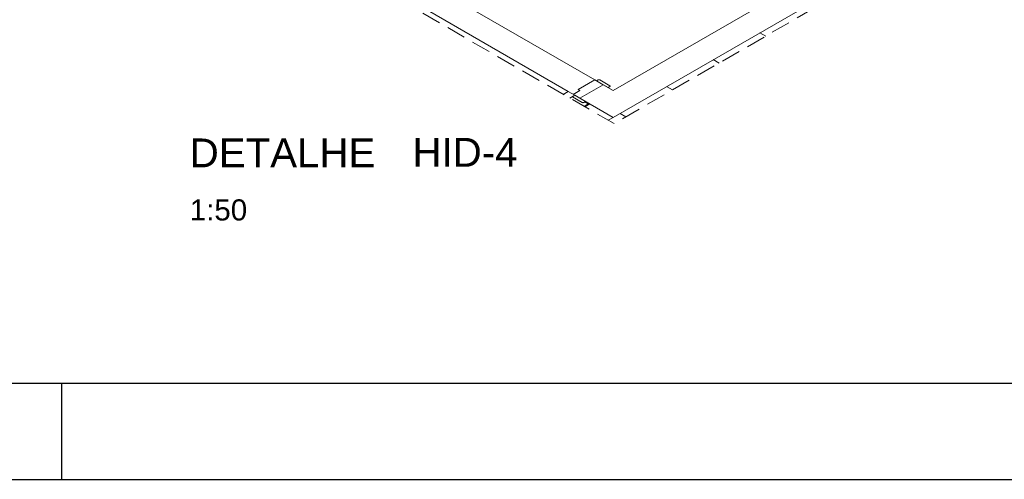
# Model space of a CAD drawing. Header units: millimetres. Extents: x 567 to 934, y -1 to 364.
# Tile 1053 of 1056: x 781.33 to 791.58, y 182.27 to 187.05. Entities that reach past the tile are written whole.
import ezdxf

# ---------------------------------------------------------------- set-up
doc = ezdxf.new("R2010")
doc.units = ezdxf.units.MM
doc.header["$MEASUREMENT"] = 0
doc.linetypes.add('JIS_02_2.0', pattern=[0.3, 0.2, -0.1])
doc.linetypes.add('NULL', pattern=[0])
doc.layers.get('0').update_dxf_attribs({"lineweight": 18})
doc.layers.add('ARQ FINA', color=8, linetype='Continuous')
doc.layers.add('FOLHA_PADRÃO', color=7, linetype='Continuous')
doc.layers.add('DI-Área do detalhe', color=10, linetype='JIS_02_2.0', lineweight=0)
doc.layers.add('Textos', color=7, linetype='Continuous', lineweight=9)
doc.styles.add('Arial', font='arial.ttf')
doc.styles.add('ArialBlack', font='txt')

# ---------------------------------------------------------------- blocks, each defined once
blk = doc.blocks.new('A1EST. 1500')
at = {"layer": 'FOLHA_PADRÃO', "color": 1, "linetype": 'Continuous'}
for p, q in [((59.5, 0), (59.5, 1)), ((0, 0), (150.008, 0))]:
    blk.add_line(p, q, dxfattribs=at)
at = {"layer": 'FOLHA_PADRÃO', "color": 6, "linetype": 'Continuous'}
blk.add_lwpolyline([(149, 58.4), (149, 1), (1, 1), (1, 58.4), (149, 58.4)], dxfattribs=at)

msp = doc.modelspace()

# ---------------------------------------------------------------- linework, layer by layer
at = {"layer": 'ARQ FINA', "lineweight": 5}
for p, q in [((787.505, 186.037), (791.354, 188.259)), ((790.623, 188.117), (787.505, 186.317)), ((785.791, 187.307), (787.315, 186.427)), ((787.038, 186.307), (785.531, 187.177)), ((789.094, 186.883), (789.033, 186.919)), ((788.609, 186.603), (788.548, 186.639)), ((787.315, 186.427), (787.142, 186.327)), ((787.401, 186.377), (787.315, 186.427)), ((787.35, 186.427), (787.333, 186.417)), ((787.333, 186.417), (787.454, 186.347)), ((787.471, 186.367), (787.367, 186.427)), ((787.038, 186.307), (786.986, 186.277)), ((787.038, 186.307), (786.986, 186.277)), ((787.107, 186.267), (787.038, 186.307)), ((787.107, 186.267), (787.038, 186.307)), ((787.159, 186.317), (787.09, 186.277)), ((787.142, 186.327), (787.159, 186.317)), ((787.401, 186.377), (787.159, 186.237)), ((787.505, 186.317), (787.401, 186.377)), ((787.454, 186.347), (787.471, 186.357)), ((788.124, 186.323), (788.063, 186.359)), ((787.055, 186.237), (787.107, 186.267)), ((787.055, 186.237), (787.107, 186.267)), ((787.081, 186.252), (787.183, 186.192)), ((787.218, 186.202), (787.107, 186.267)), ((787.107, 186.267), (787.159, 186.237)), ((787.159, 186.237), (787.505, 186.037)), ((787.201, 186.192), (787.218, 186.202)), ((787.21, 186.198), (787.246, 186.177)), ((787.203, 186.152), (787.246, 186.177)), ((787.211, 186.147), (787.263, 186.177)), ((787.263, 186.177), (787.246, 186.177)), ((787.505, 186.037), (787.454, 186.007)), ((787.639, 186.043), (787.578, 186.079))]:
    msp.add_line(p, q, dxfattribs=at)
at = {"layer": 'ARQ FINA', "linetype": 'Continuous', "lineweight": 5}
for p, q in [((789.094, 186.883), (789.033, 186.919)), ((788.609, 186.603), (788.548, 186.639)), ((788.124, 186.323), (788.063, 186.359)), ((787.639, 186.043), (787.578, 186.079))]:
    msp.add_line(p, q, dxfattribs=at)
at = {"layer": 'ARQ FINA', "lineweight": 5}
for points in [[(787.367, 186.427), (787.367, 186.428), (787.366, 186.428), (787.365, 186.428), (787.364, 186.429), (787.363, 186.429), (787.362, 186.429), (787.361, 186.429), (787.36, 186.429), (787.359, 186.429), (787.358, 186.429), (787.357, 186.429), (787.355, 186.429), (787.354, 186.429), (787.353, 186.429), (787.353, 186.428), (787.352, 186.428), (787.351, 186.428), (787.35, 186.427)], [(787.367, 186.427), (787.367, 186.428), (787.366, 186.428), (787.365, 186.428), (787.364, 186.429), (787.363, 186.429), (787.362, 186.429), (787.361, 186.429), (787.36, 186.429), (787.359, 186.429), (787.358, 186.429), (787.357, 186.429), (787.355, 186.429), (787.354, 186.429), (787.353, 186.429), (787.353, 186.428), (787.352, 186.428), (787.351, 186.428), (787.35, 186.427)], [(787.471, 186.357), (787.473, 186.358), (787.474, 186.359), (787.474, 186.36), (787.475, 186.362), (787.475, 186.363), (787.474, 186.364), (787.474, 186.365), (787.473, 186.366), (787.471, 186.367)], [(787.471, 186.357), (787.473, 186.358), (787.474, 186.359), (787.474, 186.36), (787.475, 186.362), (787.475, 186.363), (787.474, 186.364), (787.474, 186.365), (787.473, 186.366), (787.471, 186.367)], [(787.183, 186.192), (787.184, 186.192), (787.185, 186.192), (787.186, 186.191), (787.187, 186.191), (787.188, 186.191), (787.189, 186.191), (787.19, 186.19), (787.191, 186.19), (787.192, 186.19), (787.193, 186.19), (787.194, 186.19), (787.195, 186.191), (787.196, 186.191), (787.197, 186.191), (787.198, 186.191), (787.199, 186.192), (787.2, 186.192), (787.201, 186.192)], [(787.183, 186.192), (787.185, 186.192), (787.187, 186.191), (787.189, 186.191), (787.191, 186.19), (787.193, 186.19), (787.195, 186.191), (787.197, 186.191), (787.199, 186.192), (787.201, 186.192)]]:
    msp.add_lwpolyline(points, dxfattribs=at)
at = {"layer": 'DI-Área do detalhe'}
msp.add_lwpolyline([(787.515, 185.972), (783.046, 188.552), (786.946, 190.804), (791.415, 188.223), (787.515, 185.972)], dxfattribs=at)

# ---------------------------------------------------------------- block references
msp.add_blockref('A1EST. 1500', (722.265, 182.266))

# ---------------------------------------------------------------- texts
at = {"layer": 'Textos', "linetype": 'NULL', "attachment_point": 7, "line_spacing_factor": 0.6}
for s, insert, char_height, width, style in [('DETALHE', (783.097, 185.517), 0.3, 4.38075, 'ArialBlack'), ('HID-4', (785.416, 185.523), 0.3, 2.51665, 'ArialBlack'), ('1:50', (783.097, 184.96), 0.22, 1.19591, 'Arial')]:
    msp.add_mtext(s, dxfattribs=dict(at, insert=insert, char_height=char_height, width=width, style=style))

doc.saveas('drawing.dxf')
